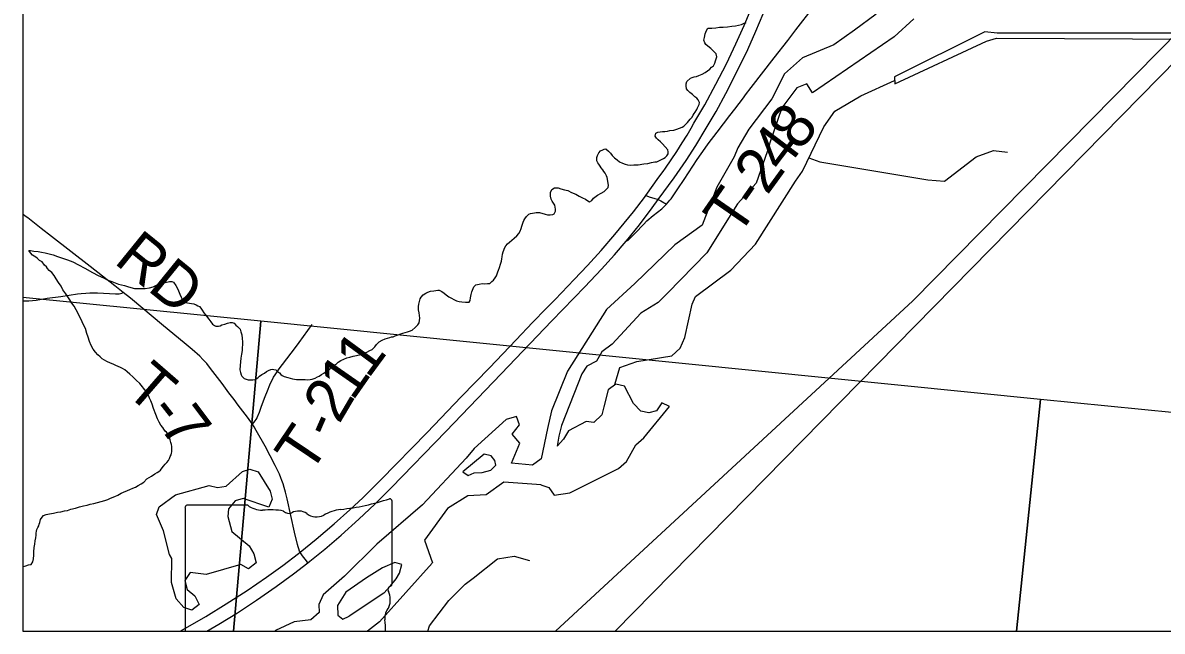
# Model space of a CAD drawing. Extents: x 0 to 1134, y 0 to 440.
# Drawn here: x 832.764 to 834.215, y 355.718 to 356.493 of the extents above; entities that cross this region are included whole.
import ezdxf

# ---------------------------------------------------------------- set-up
doc = ezdxf.new("R2010")
doc.units = 0
for name, color, linetype in [('GM_X_Major_River', 7, 'Continuous'), ('GM_X_Minor_Lake', 7, 'Continuous'), ('GM_X_Minor_River', 7, 'Continuous'), ('GM_X_Rail_Line', 7, 'Continuous'), ('GM_X_State_Location', 7, 'Continuous'), ('GM_X_State_Route', 7, 'Continuous'), ('GM_X_Township_Road', 7, 'Continuous'), ('GM_X_Township_Road_Text', 7, 'Continuous'), ('GM_X_Unincorporated', 7, 'Continuous'), ('SH_Cut_Line', 7, 'Continuous')]:
    doc.layers.add(name, color=color, linetype=linetype)

msp = doc.modelspace()

# ---------------------------------------------------------------- linework, layer by layer
at = {"layer": 'GM_X_Major_River'}
msp.add_line((833.2753, 355.834), (833.2856, 355.8053), dxfattribs=at)
for points in [[(833.8507, 356.5041), (833.8228, 356.4836), (833.7966, 356.4649), (833.7567, 356.4482), (833.7338, 356.4279), (833.7178, 356.3961), (833.6884, 356.3575), (833.6745, 356.3336), (833.6697, 356.3223), (833.6475, 356.2838), (833.6288, 356.2354), (833.594, 356.2102), (833.5431, 356.1611), (833.5073, 356.1279), (833.4575, 356.0492), (833.4373, 355.9989), (833.4318, 355.9763), (833.4239, 355.9378), (833.4127, 355.9297), (833.3863, 355.9323), (833.3968, 355.9575), (833.3872, 355.9691), (833.3962, 355.981), (833.3927, 355.9914), (833.3794, 355.9879), (833.3386, 355.9507), (833.3284, 355.9384), (833.2727, 355.8792), (833.2145, 355.8288), (833.1736, 355.7882), (833.1465, 355.7646), (833.1408, 355.7519), (833.1413, 355.742), (833.1305, 355.7324), (833.1096, 355.7299), (833.0858, 355.7188), (833.0846, 355.7181)], [(833.8987, 356.4982), (833.8734, 356.475), (833.7696, 356.4038), (833.7623, 356.4154), (833.7497, 356.41), (833.7304, 356.3848), (833.7157, 356.3412), (833.7119, 356.3287), (833.6976, 356.2889), (833.6738, 356.2626), (833.6347, 356.2), (833.5848, 356.1486), (833.5728, 356.1367), (833.5508, 356.1233), (833.5142, 356.0837), (833.501, 356.0738), (833.4946, 356.0622), (833.4823, 356.0557), (833.4756, 356.046), (833.4497, 355.98), (833.4463, 355.9664), (833.4445, 355.9539)], [(833.4237, 355.9044), (833.4336, 355.9011), (833.4406, 355.8914), (833.4604, 355.8944), (833.5225, 355.9255), (833.5325, 355.9344), (833.5447, 355.9554), (833.5547, 355.9643), (833.5874, 356.0043), (833.5776, 356.009), (833.571, 355.9989), (833.5611, 355.9961), (833.5509, 355.9982), (833.5416, 356.0083), (833.5299, 356.0302), (833.5189, 356.0327), (833.5093, 356.0256), (833.5036, 356.0037), (833.5011, 355.9935), (833.491, 355.9839), (833.4812, 355.9852), (833.4589, 355.9731), (833.4523, 355.9626), (833.4445, 355.9539)], [(833.3242, 355.9211), (833.3309, 355.9164), (833.3386, 355.92), (833.3488, 355.9202), (833.3599, 355.9234), (833.3661, 355.9294), (833.3651, 355.9355), (833.3603, 355.9413), (833.3512, 355.9437)], [(833.3512, 355.9437), (833.3242, 355.9211)], [(833.4239, 355.9044), (833.3765, 355.9079), (833.3541, 355.8918), (833.3306, 355.8906), (833.3048, 355.8742), (833.2753, 355.834)], [(833.2236, 355.7666), (833.2321, 355.7759), (833.2391, 355.7849), (833.2435, 355.792), (833.2467, 355.803), (833.2377, 355.8055), (833.222, 355.7989), (833.2016, 355.7861), (833.1754, 355.7676), (833.1645, 355.7507), (833.165, 355.7386), (833.1713, 355.7335), (833.1794, 355.7371)], [(833.2852, 355.8049), (833.218, 355.7301), (833.2028, 355.7181)], [(833.2236, 355.7666), (833.1794, 355.7371)]]:
    msp.add_lwpolyline(points, dxfattribs=at)
for points in [[(832.7638, 356.1432), (832.7638, 355.7181), (833.032, 355.7181), (833.0669, 356.1128)], [(833.032, 355.7181), (834.0292, 355.7181), (834.06, 356.013), (833.0669, 356.1128)], [(834.0292, 355.7181), (835.0691, 355.7181), (835.0886, 355.9111), (834.06, 356.013)]]:
    msp.add_lwpolyline(points, close=True, dxfattribs=at)
at = {"layer": 'GM_X_Minor_Lake'}
for points in [[(832.943, 355.8461), (832.9343, 355.8668), (832.9375, 355.8766), (832.9583, 355.8918), (833.001, 355.9038), (833.0116, 355.9013), (833.023, 355.903), (833.0435, 355.9215), (833.053, 355.9244), (833.0636, 355.9211), (833.079, 355.8965), (833.0815, 355.8862), (833.0771, 355.876), (833.0443, 355.887), (833.0344, 355.8841), (833.0258, 355.874), (833.0249, 355.8642), (833.0302, 355.8451), (833.0522, 355.8268), (833.0581, 355.8168), (833.0609, 355.8053), (833.0512, 355.7975), (833.0415, 355.803), (832.9972, 355.7903), (832.9768, 355.793), (832.9701, 355.7825), (832.9733, 355.7714), (832.983, 355.7632), (832.9885, 355.7521), (832.9789, 355.745), (832.9687, 355.7483), (832.9591, 355.7595), (832.953, 355.7801), (832.9536, 355.8105), (832.9507, 355.8159)], [(832.9507, 355.8159), (832.943, 355.8461)]]:
    msp.add_lwpolyline(points, dxfattribs=at)
at = {"layer": 'GM_X_Minor_River'}
for points in [[(833.5373, 356.3117), (833.5419, 356.312), (833.5476, 356.3123), (833.5548, 356.3133), (833.5598, 356.314), (833.5643, 356.3151), (833.5689, 356.3158), (833.5712, 356.3161), (833.5738, 356.3172), (833.5773, 356.319), (833.5796, 356.3201), (833.5819, 356.3216), (833.5838, 356.3235), (833.5858, 356.3261), (833.5858, 356.3288), (833.5851, 356.3311), (833.5784, 356.3388), (833.5758, 356.3415), (833.5731, 356.3438), (833.5709, 356.3461), (833.569, 356.3488), (833.5699, 356.3526), (833.5725, 356.3537), (833.5756, 356.354), (833.5786, 356.3544), (833.5813, 356.3547), (833.5847, 356.355), (833.5877, 356.3557), (833.5927, 356.3564), (833.5965, 356.3575), (833.6003, 356.3586), (833.6034, 356.36), (833.6057, 356.3615), (833.608, 356.3638), (833.6103, 356.366), (833.6122, 356.3683), (833.6138, 356.3701), (833.6157, 356.3724), (833.6173, 356.3754), (833.6188, 356.3773), (833.62, 356.3791), (833.622, 356.3825), (833.6231, 356.3848), (833.6243, 356.3871), (833.6251, 356.3889), (833.6255, 356.3916), (833.6237, 356.3947), (833.6222, 356.397), (833.6196, 356.3989), (833.6166, 356.4016), (833.6132, 356.4043), (833.6106, 356.4067), (833.6091, 356.409), (833.6084, 356.4128), (833.6088, 356.4154), (833.6096, 356.4181), (833.6142, 356.4226), (833.6162, 356.4233), (833.6188, 356.424), (833.6219, 356.4247), (833.6249, 356.4258), (833.6291, 356.4276), (833.6326, 356.4295), (833.6356, 356.4317), (833.6387, 356.4339), (833.641, 356.4366), (833.6433, 356.4384), (833.6453, 356.4418), (833.6461, 356.4445), (833.6469, 356.4471), (833.6477, 356.4498), (833.647, 356.4536), (833.6436, 356.4567), (833.6399, 356.4601), (833.6361, 356.4632), (833.6335, 356.4652), (833.6324, 356.4675), (833.6313, 356.4709), (833.6318, 356.4743), (833.6326, 356.4789), (833.6346, 356.483), (833.6361, 356.486), (833.6411, 356.4863), (833.6464, 356.4866), (833.651, 356.4873), (833.6559, 356.4876), (833.6612, 356.4879), (833.6669, 356.4886), (833.6715, 356.4893), (833.6791, 356.491), (833.6825, 356.4925), (833.6848, 356.4932)], [(833.8737, 356.4242), (833.8743, 356.4154), (833.9911, 356.4696), (834.0037, 356.4735), (834.2635, 356.472), (834.2675, 356.4799), (834.0046, 356.48), (833.9891, 356.4814), (833.8737, 356.4242)], [(833.5179, 356.0321), (833.5241, 356.0538), (833.5459, 356.0617), (833.5904, 356.0687), (833.6009, 356.0784), (833.6068, 356.092), (833.6164, 356.1347), (833.6204, 356.1445), (833.6655, 356.1781), (833.6968, 356.2109), (833.7478, 356.2915), (833.7568, 356.3039), (833.7841, 356.3607), (833.7977, 356.3805), (833.8311, 356.4), (833.874, 356.4196)], [(833.3653, 356.1682), (833.3669, 356.1709), (833.3681, 356.1731), (833.3689, 356.1758), (833.3697, 356.1781), (833.3709, 356.1815), (833.3721, 356.1856), (833.3733, 356.1894), (833.3737, 356.1924), (833.3741, 356.1951), (833.3746, 356.1985), (833.3754, 356.2011), (833.3762, 356.2034), (833.3773, 356.2061), (833.3789, 356.2091), (833.3812, 356.2113), (833.3835, 356.2136), (833.3866, 356.2162), (833.3897, 356.2188), (833.3928, 356.2218), (833.3955, 356.2248), (833.397, 356.2278), (833.3986, 356.2312), (833.3994, 356.2338), (833.4002, 356.2365), (833.401, 356.2391), (833.4018, 356.2414), (833.403, 356.2433), (833.4053, 356.2463), (833.4084, 356.2492), (833.4103, 356.25), (833.413, 356.2507), (833.4153, 356.251), (833.4175, 356.2514), (833.4198, 356.2513), (833.4217, 356.2513), (833.4289, 356.2493), (833.4319, 356.2485), (833.4353, 356.2484), (833.4388, 356.2487), (833.4407, 356.2495), (833.4422, 356.2532), (833.4423, 356.2555), (833.4419, 356.2582), (833.4412, 356.2609), (833.4397, 356.2632), (833.4379, 356.2659), (833.4368, 356.2685), (833.4357, 356.272), (833.4357, 356.2746), (833.4358, 356.2769), (833.4374, 356.2807), (833.4408, 356.2829), (833.4427, 356.2829), (833.4454, 356.2828), (833.4491, 356.2816), (833.4537, 356.2804), (833.4578, 356.2792), (833.4624, 356.2769), (833.468, 356.2749), (833.4722, 356.2721), (833.4767, 356.2702), (833.4804, 356.2682), (833.4834, 356.2662), (833.4857, 356.2651), (833.4884, 356.2665), (833.4907, 356.2696), (833.4957, 356.2733), (833.5003, 356.2762), (833.5041, 356.2781), (833.5064, 356.2803), (833.5092, 356.2833), (833.5096, 356.286), (833.5078, 356.2959), (833.5071, 356.2982), (833.5053, 356.3016), (833.5038, 356.3035), (833.5023, 356.3058), (833.5004, 356.3082), (833.499, 356.3105), (833.4975, 356.3128), (833.496, 356.3147), (833.4949, 356.317), (833.4949, 356.3193), (833.495, 356.3215), (833.4958, 356.3242), (833.4973, 356.3272), (833.4996, 356.3298), (833.5023, 356.3313), (833.5042, 356.332), (833.5065, 356.3324), (833.5095, 356.3297), (833.5121, 356.327), (833.5144, 356.3239), (833.5173, 356.3212), (833.5207, 356.3185), (833.5237, 356.3161), (833.5275, 356.3142), (833.5309, 356.313), (833.5339, 356.3122), (833.5373, 356.3117)], [(833.765, 356.321), (833.7786, 356.316), (833.9162, 356.293), (833.9374, 356.2911), (833.9779, 356.3225), (834.0001, 356.3304), (834.0179, 356.3281)], [(832.8891, 355.8937), (832.9002, 355.8984), (832.904, 355.9003), (832.9075, 355.9017), (832.9109, 355.9036), (832.9144, 355.9058), (832.9178, 355.908), (832.9217, 355.9121), (832.9278, 355.9155), (832.932, 355.9184), (832.9351, 355.9203), (832.937, 355.9214), (832.9393, 355.9233), (832.9413, 355.9263), (832.9432, 355.9285), (832.9451, 355.9308), (832.9471, 355.933), (832.9494, 355.9356), (832.9506, 355.9379), (832.9517, 355.9405), (832.9529, 355.9428), (832.9533, 355.9447), (832.9537, 355.9466), (832.9538, 355.9489), (832.9538, 355.9511), (832.9535, 355.9534), (832.9531, 355.9557), (832.9524, 355.9584), (832.9517, 355.9618), (832.9506, 355.9649), (832.9491, 355.9672), (832.948, 355.9695), (832.9469, 355.9714), (832.945, 355.973), (832.9436, 355.9753), (832.9421, 355.9776), (832.9398, 355.9807), (832.9376, 355.9845), (832.9354, 355.9887), (832.9332, 355.9941), (832.9303, 356.0017), (832.9285, 356.0071), (832.9267, 356.0117), (832.9252, 356.0147), (832.9245, 356.0174), (832.9234, 356.0193), (832.9219, 356.0212), (832.9208, 356.0232), (832.913, 356.0336), (832.9081, 356.0378), (832.904, 356.0421), (832.9003, 356.0455), (832.8969, 356.0486), (832.8939, 356.051), (832.8909, 356.0525), (832.8882, 356.0541), (832.8852, 356.0553), (832.8822, 356.0565), (832.8788, 356.0581), (832.8754, 356.0593), (832.8709, 356.0616), (832.8679, 356.0632), (832.8649, 356.0651), (832.8623, 356.0675), (832.8593, 356.0702), (832.8563, 356.0736), (832.8533, 356.0775), (832.8511, 356.0821), (832.8489, 356.0871), (832.8471, 356.0924), (832.8453, 356.0974), (832.8435, 356.1035), (832.8413, 356.1081), (832.8394, 356.1123), (832.8376, 356.1161), (832.8358, 356.1196), (832.8339, 356.1234), (832.8317, 356.1273), (832.8291, 356.1319), (832.8262, 356.1361), (832.8236, 356.1403), (832.8213, 356.1438), (832.8187, 356.1476), (832.815, 356.153), (832.8125, 356.1576), (832.8095, 356.1622), (832.8065, 356.1668), (832.8036, 356.1711), (832.8006, 356.1749), (832.7976, 356.1776), (832.7953, 356.1799), (832.7939, 356.1823), (832.7916, 356.1842), (832.7883, 356.1884), (832.7849, 356.1904), (832.7826, 356.1927), (832.7804, 356.1943), (832.7763, 356.197), (832.7736, 356.2001), (832.7714, 356.2031), (832.7737, 356.2031)], [(832.7737, 356.2031), (832.7779, 356.2023), (832.7835, 356.2018), (832.7877, 356.201), (832.7922, 356.2001), (832.7972, 356.1989), (832.8025, 356.1973), (832.8081, 356.1953), (832.8142, 356.1933), (832.8206, 356.1913), (832.8274, 356.1885), (832.8349, 356.1846), (832.8428, 356.1803), (832.8526, 356.1748), (832.8597, 356.1713), (832.8665, 356.1681), (832.8722, 356.1654), (832.8771, 356.1634), (832.8816, 356.1618), (832.8858, 356.1602), (832.8895, 356.1594), (832.8933, 356.1586), (832.8971, 356.157), (832.9013, 356.1558), (832.9062, 356.1545), (832.9138, 356.1544), (832.9195, 356.1547), (832.9252, 356.1554), (832.9297, 356.1568), (832.9332, 356.1583), (832.9362, 356.1598), (832.9397, 356.1608), (832.9427, 356.1619), (832.945, 356.1623), (832.9507, 356.1637), (832.9538, 356.1633), (832.9556, 356.1625), (832.9586, 356.1586), (832.9605, 356.1556), (832.9623, 356.1517), (832.9638, 356.1475), (832.9656, 356.1437), (832.9671, 356.1402), (832.9689, 356.1379), (832.9716, 356.1367), (832.9734, 356.1363), (832.9761, 356.1359), (832.9788, 356.1355), (832.9818, 356.1351), (832.9848, 356.1339), (832.9867, 356.1327), (832.9889, 356.1315), (832.9904, 356.1296), (832.9923, 356.1269), (832.9945, 356.1238), (832.9979, 356.1192), (833.0008, 356.1154), (833.0031, 356.1123), (833.0053, 356.1092), (833.0079, 356.1073), (833.0098, 356.1065), (833.0132, 356.1068), (833.0151, 356.1071), (833.0174, 356.1082), (833.0209, 356.1093), (833.0243, 356.1104), (833.0277, 356.1111), (833.0304, 356.1114), (833.033, 356.1106), (833.0353, 356.1079), (833.0371, 356.106), (833.0405, 356.1029), (833.0416, 356.0995), (833.0427, 356.0957), (833.0433, 356.0911), (833.0436, 356.0865), (833.0431, 356.0755), (833.0423, 356.071), (833.0414, 356.066), (833.041, 356.0611), (833.0405, 356.0565), (833.0404, 356.0508), (833.0411, 356.0474), (833.0418, 356.0447), (833.0426, 356.0428), (833.0459, 356.0401), (833.0482, 356.0389), (833.0508, 356.0381), (833.0539, 356.0381), (833.0569, 356.0384), (833.0596, 356.0387), (833.063, 356.0406), (833.0653, 356.0428), (833.0684, 356.0451), (833.0715, 356.0469), (833.0742, 356.0488), (833.0769, 356.0502), (833.0799, 356.0513), (833.0818, 356.0517), (833.0837, 356.0516), (833.086, 356.0508)], [(833.086, 356.0508), (833.0882, 356.0489), (833.0908, 356.047), (833.0923, 356.045), (833.0942, 356.0439), (833.0965, 356.0427), (833.1014, 356.0411), (833.1074, 356.0395), (833.1124, 356.0386), (833.115, 356.0386), (833.1173, 356.0385), (833.1203, 356.0385), (833.1234, 356.0388), (833.1264, 356.0384), (833.1298, 356.0387), (833.1325, 356.0391), (833.1363, 356.0405), (833.139, 356.042), (833.1413, 356.0431), (833.144, 356.0449), (833.147, 356.0468), (833.1505, 356.0494), (833.1539, 356.0512), (833.1566, 356.0539), (833.1597, 356.0565), (833.1628, 356.0583), (833.1655, 356.0606), (833.1689, 356.0628), (833.1727, 356.0646), (833.1766, 356.0661), (833.1804, 356.0672), (833.1846, 356.0682), (833.1888, 356.0693), (833.1945, 356.0707), (833.1983, 356.0722), (833.2021, 356.0736), (833.2059, 356.0755), (833.2086, 356.0769), (833.2106, 356.0784), (833.2121, 356.0803), (833.2144, 356.0833), (833.2175, 356.0867), (833.2213, 356.0889), (833.2252, 356.0904), (833.2282, 356.0914), (833.2313, 356.0922), (833.2332, 356.0929), (833.2355, 356.0932), (833.2381, 356.0943), (833.2477, 356.0976), (833.2507, 356.0987), (833.2538, 356.0994), (833.2561, 356.1001), (833.2595, 356.1016), (833.2634, 356.1049), (833.2653, 356.1064), (833.2668, 356.1083), (833.2684, 356.1109), (833.2692, 356.114), (833.2696, 356.117), (833.2689, 356.1204), (833.2686, 356.1238), (833.2679, 356.1273), (833.2676, 356.1315), (833.268, 356.1345), (833.2688, 356.1379), (833.27, 356.1413), (833.2712, 356.1436), (833.2735, 356.1466), (833.277, 356.1488), (833.2796, 356.1499), (833.2831, 356.151), (833.2873, 356.1517), (833.2922, 356.1523), (833.2941, 356.1523), (833.2975, 356.1507), (833.3005, 356.1488), (833.3031, 356.1465), (833.3065, 356.1441), (833.3099, 356.1422), (833.3129, 356.1406), (833.3163, 356.139), (833.3197, 356.1382), (833.3231, 356.1378), (833.3277, 356.1373), (833.3303, 356.1373), (833.3322, 356.1372), (833.3334, 356.1395), (833.3338, 356.1429), (833.3346, 356.1471), (833.3355, 356.1505), (833.3382, 356.1569), (833.3409, 356.1591), (833.3451, 356.1602), (833.3489, 356.1609), (833.3523, 356.1605), (833.3557, 356.1608), (833.3584, 356.1608), (833.3611, 356.1634), (833.3634, 356.1652), (833.3653, 356.1682)], [(832.7638, 355.8003), (832.7642, 355.8003), (832.7677, 355.8014), (832.7711, 355.8025), (832.7745, 355.8032), (832.7765, 355.8066), (832.7773, 355.8103), (832.7778, 355.8149), (832.7778, 355.8191), (832.7783, 355.8248), (832.7791, 355.8289), (832.7796, 355.8331), (832.7804, 355.8369), (832.7808, 355.8403), (832.7809, 355.843), (832.7813, 355.8453), (832.7817, 355.8475), (832.7829, 355.8502), (832.7841, 355.8524), (832.7848, 355.8543), (832.7856, 355.8566), (832.7865, 355.8604), (832.7884, 355.8634), (832.79, 355.8653), (832.7934, 355.8667), (832.798, 355.8674), (832.8029, 355.8685), (832.8079, 355.8695), (832.8124, 355.8702), (832.817, 355.8713), (832.8208, 355.872), (832.825, 355.8734), (832.8311, 355.8749), (832.8361, 355.8763), (832.841, 355.8777), (832.8456, 355.8788), (832.8498, 355.8799), (832.8544, 355.8809), (832.8589, 355.882), (832.8635, 355.8834), (832.8681, 355.8845), (832.8723, 355.886), (832.8757, 355.8874), (832.8811, 355.8896), (832.8849, 355.8915), (832.8891, 355.8937)], [(833.2797, 355.7181), (833.2816, 355.7248), (833.3065, 355.7573), (833.327, 355.7778), (833.3374, 355.7856), (833.3682, 355.8104), (833.3896, 355.8137), (833.4092, 355.808)]]:
    msp.add_lwpolyline(points, dxfattribs=at)
at = {"layer": 'GM_X_Rail_Line'}
for points in [[(833.4424, 355.7181), (833.8974, 356.1388), (835.2603, 357.5229), (835.6593, 357.8919)], [(833.5182, 355.7181), (835.1901, 357.4205), (835.6875, 357.8892)]]:
    msp.add_lwpolyline(points, dxfattribs=at)
at = {"layer": 'GM_X_State_Location'}
msp.add_line((833.0502, 355.8785), (832.9729, 355.8785), dxfattribs=at)
for points in [[(832.9704, 355.8751), (832.9704, 355.7181), (833.2256, 355.7181)], [(833.234, 355.7788), (833.234, 355.7788), (833.2341, 355.7788), (833.2341, 355.8837)]]:
    msp.add_lwpolyline(points, dxfattribs=at)
for centre, radius, start, end in [((833.1401, 356.1514), 0.2796, 275.8445, 288.9065), ((833.2311, 355.8839), 0.00294, 355.0978, 97.738), ((832.9734, 355.8755), 0.00305, 98.978, 188.5967), ((833.0686, 355.9018), 0.0296, 231.6404, 271.1117), ((833.0784, 355.7662), 0.1064, 80.4867, 94.9883), ((833.1026, 355.8766), 0.00855, 219.7921, 297.1024), ((833.1151, 355.8534), 0.0178, 54.4667, 119.1411), ((833.1758, 355.8174), 0.0563, 97.3462, 120.7689), ((833.138, 355.8852), 0.0214, 233.8562, 294.8282), ((833.2334, 355.7711), 0.00454, 107.9438, 210.337), ((833.2045, 355.7579), 0.0273, 340.033, 23.6496), ((833.2309, 355.7784), 0.00314, 289.604, 7.7341), ((833.2446, 355.735), 0.0198, 136.8065, 186.9296), ((833.1558, 355.7217), 0.0699, 357.0333, 8.9858)]:
    msp.add_arc(centre, radius, start, end, dxfattribs=at)
at = {"layer": 'GM_X_State_Route'}
for points in [[(832.9641, 355.7181), (832.9829, 355.7287), (832.9968, 355.7369), (833.0227, 355.7529), (833.0494, 355.7701), (833.074, 355.7869), (833.0948, 355.8018), (833.115, 355.8172), (833.1169, 355.8187), (833.1373, 355.8352), (833.1605, 355.8549), (833.1805, 355.8727), (833.1972, 355.8885), (833.2197, 355.9108), (833.2788, 355.9713), (833.3222, 356.0166), (833.358, 356.0537), (833.3921, 356.089), (833.413, 356.1111), (833.4302, 356.1291), (833.4416, 356.1406), (833.4661, 356.1662), (833.4828, 356.1837), (833.5003, 356.2031), (833.5177, 356.2234), (833.5414, 356.2522), (833.5554, 356.2705), (833.5571, 356.2729), (833.5739, 356.2962), (833.5794, 356.3037), (833.5822, 356.3078), (833.5897, 356.3185), (833.5966, 356.3289), (833.6035, 356.34), (833.6098, 356.35), (833.6148, 356.3586), (833.6185, 356.3651), (833.6322, 356.3887), (833.6465, 356.4149), (833.6599, 356.4409), (833.672, 356.4661), (833.6825, 356.4894), (833.6923, 356.5129)], [(832.9983, 355.7181), (833.0134, 355.7269), (833.0372, 355.7416), (833.0616, 355.7576), (833.0866, 355.775), (833.1086, 355.7911), (833.1268, 355.8052), (833.1292, 355.8071), (833.1485, 355.8227), (833.1692, 355.8405), (833.1919, 355.8608), (833.2122, 355.88), (833.2333, 355.901), (833.3025, 355.9724), (833.3729, 356.046), (833.4374, 356.1133), (833.4795, 356.1565), (833.5008, 356.179), (833.5173, 356.1975), (833.5321, 356.2149), (833.5326, 356.2155), (833.549, 356.2358), (833.5655, 356.2575), (833.573, 356.2678), (833.5933, 356.2957), (833.6084, 356.3177), (833.6209, 356.3369), (833.6342, 356.3586), (833.6466, 356.3801), (833.6589, 356.4031), (833.6739, 356.4324), (833.687, 356.4592), (833.6975, 356.4823), (833.7068, 356.5046)]]:
    msp.add_lwpolyline(points, dxfattribs=at)
at = {"layer": 'GM_X_Township_Road'}
for points in [[(833.5837, 356.2621), (833.588, 356.2669), (833.5893, 356.2687), (833.5979, 356.2817), (833.606, 356.2936), (833.6226, 356.3188), (833.6328, 356.3335), (833.6368, 356.339), (833.648, 356.3539), (833.6643, 356.3751), (833.6705, 356.3829), (833.6762, 356.3902), (833.6817, 356.3976), (833.6843, 356.4011), (833.6915, 356.4105), (833.7206, 356.4484), (833.738, 356.4706), (833.7483, 356.4839), (833.7708, 356.513)], [(833.5321, 356.2149), (833.5338, 356.2157), (833.5347, 356.2163), (833.5357, 356.217), (833.5367, 356.2181), (833.5441, 356.2257), (833.5541, 356.2361), (833.5587, 356.2406), (833.5666, 356.2474), (833.5777, 356.2562), (833.5837, 356.2621)], [(833.5571, 356.2729), (833.5629, 356.271), (833.5673, 356.2697), (833.573, 356.2678)], [(833.573, 356.2678), (833.5765, 356.2662), (833.5837, 356.2621)], [(832.7701, 356.2444), (832.7669, 356.2469), (832.7638, 356.2494)], [(832.8916, 356.1496), (832.8812, 356.1579), (832.8496, 356.1826), (832.8002, 356.2209), (832.7871, 356.2311), (832.7701, 356.2444)], [(832.7638, 356.1388), (832.764, 356.1388), (832.7674, 356.1388), (832.7715, 356.139), (832.7809, 356.1399), (832.795, 356.1421), (832.8122, 356.1445), (832.8336, 356.1478), (832.8383, 356.1483), (832.8443, 356.1488), (832.8492, 356.1491), (832.8543, 356.1491), (832.8588, 356.1491), (832.8665, 356.1486), (832.882, 356.1476), (832.8853, 356.1476), (832.8867, 356.1478), (832.8881, 356.1481), (832.8899, 356.1487), (832.8916, 356.1496)], [(833.0562, 355.9819), (833.0499, 355.9908), (833.0383, 356.0061), (833.033, 356.013), (833.0263, 356.0219), (833.0177, 356.0334), (833.003, 356.0526), (832.998, 356.0589), (832.993, 356.0643), (832.9891, 356.0683), (832.9795, 356.077), (832.9719, 356.0834), (832.9623, 356.0912), (832.9432, 356.1069), (832.9009, 356.1421), (832.8916, 356.1496)], [(833.0562, 355.9819), (833.0582, 355.984), (833.0599, 355.9861), (833.0611, 355.9876), (833.0618, 355.9888), (833.0623, 355.9902), (833.0652, 355.9972), (833.0679, 356.0047), (833.0724, 356.0172), (833.0753, 356.0244), (833.0783, 356.0317), (833.0802, 356.0357), (833.0816, 356.0386), (833.0832, 356.0416), (833.0851, 356.0448), (833.0876, 356.0483), (833.0903, 356.0522), (833.0944, 356.0576), (833.1109, 356.0794), (833.1157, 356.0858), (833.1322, 356.1086)], [(833.1169, 355.8187), (833.1163, 355.8201), (833.1153, 355.8231), (833.1146, 355.8256), (833.1138, 355.8285), (833.1098, 355.8442), (833.105, 355.8655), (833.1004, 355.8867), (833.0982, 355.8953), (833.0967, 355.9011), (833.0953, 355.9056), (833.0939, 355.9099), (833.0925, 355.9135), (833.0907, 355.9179), (833.0854, 355.9291), (833.0725, 355.9539), (833.0612, 355.9738), (833.0586, 355.9782), (833.0562, 355.9819)], [(833.1268, 355.8052), (833.1249, 355.8077), (833.1199, 355.8142), (833.1183, 355.8166), (833.1169, 355.8187)]]:
    msp.add_lwpolyline(points, dxfattribs=at)
at = {"layer": 'GM_X_Unincorporated'}
msp.add_lwpolyline([(832.7638, 357.1653), (832.7638, 355.7181), (840.1423, 355.7181)], dxfattribs=at)
at = {"layer": 'SH_Cut_Line'}
msp.add_lwpolyline([(832.7638, 357.1653), (832.7638, 355.7181), (846.2453, 355.7181)], dxfattribs=at)

# ---------------------------------------------------------------- texts
at = {"layer": 'GM_X_State_Location'}
for s in ['s', 'r']:
    msp.add_text(s, height=0.000189, dxfattribs=at).set_placement((833.0992, 355.7617))
msp.add_text('4', height=0.000189, rotation=0, dxfattribs=at).set_placement((833.0707, 355.748))
at = {"layer": 'GM_X_Township_Road_Text'}
for s, height, rotation, p in [('8', 0.0568, 51.981, (833.7531, 356.3281)), ('4', 0.0568, 52.8585, (833.7321, 356.3004)), ('2', 0.0568, 53.9877, (833.7117, 356.2724)), ('T', 0.0568, 55.3412, (833.6743, 356.2186)), ('-', 0.0568, 54.9319, (833.6984, 356.2535)), ('RD', 0.05682, 320.953, (832.8785, 356.1878)), ('1', 0.0568, 53.714, (833.2036, 356.0385)), ('T', 0.0568, 319.0473, (832.8921, 356.0228)), ('1', 0.0568, 55.1256, (833.1838, 356.0101)), ('2', 0.0568, 59.4802, (833.1666, 355.9809)), ('-', 0.0568, 308.0424, (832.9222, 355.9971)), ('7', 0.0568, 306.9219, (832.9364, 355.9789)), ('-', 0.0568, 66.5081, (833.1582, 355.9612)), ('T', 0.0568, 56.0395, (833.129, 355.916))]:
    msp.add_text(s, height=height, rotation=rotation, dxfattribs=at).set_placement(p)

doc.saveas('drawing.dxf')
